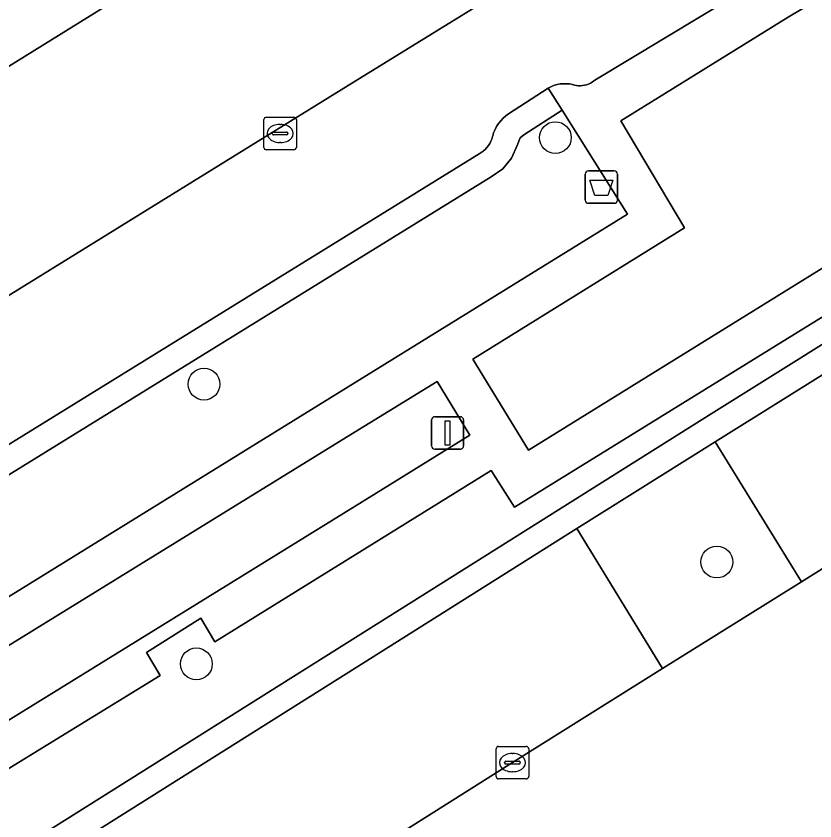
# Model space of a CAD drawing. Extents: x 159279 to 160377, y 384531 to 385888.
# Drawn here: x 159989.57 to 160014.15, y 385265.07 to 385289.82 of the extents above; entities that cross this region are included whole.
import ezdxf

# ---------------------------------------------------------------- set-up
doc = ezdxf.new("R2010")
doc.units = 0
for name, color, linetype in [('IMGEO_Afvalbak', 7, 'Continuous'), ('IMGEO_Boom', 7, 'Continuous'), ('IMGEO_Groenvoorziening', 7, 'Continuous'), ('IMGEO_Haag', 7, 'Continuous'), ('IMGEO_Kolk', 7, 'Continuous'), ('IMGEO_Lichtmast', 7, 'Continuous'), ('IMGEO_Parkeervlak_open', 7, 'Continuous'), ('IMGEO_Voetpad_open', 7, 'Continuous')]:
    doc.layers.add(name, color=color, linetype=linetype)

msp = doc.modelspace()

# ---------------------------------------------------------------- linework, layer by layer
at = {"layer": 'IMGEO_Afvalbak'}
for p, q in [((160007.182, 385285.062), (160007.972, 385285.062)), ((160007.972, 385285.062), (160007.182, 385285.062)), ((160007.082, 385284.162), (160007.082, 385284.962)), ((160007.082, 385284.962), (160007.082, 385284.162)), ((160008.072, 385284.962), (160008.072, 385284.162)), ((160008.072, 385284.162), (160008.072, 385284.962)), ((160007.972, 385284.062), (160007.182, 385284.062)), ((160007.182, 385284.062), (160007.972, 385284.062))]:
    msp.add_line(p, q, dxfattribs=at)
msp.add_lwpolyline([(160007.225, 385284.776), (160007.929, 385284.776), (160007.78, 385284.306), (160007.374, 385284.306), (160007.225, 385284.776)], dxfattribs=at)
for centre, start, end in [((160007.182, 385284.962), 90, 180), ((160007.182, 385284.962), 90, 180), ((160007.972, 385284.962), 0, 90), ((160007.972, 385284.962), 360, 90), ((160007.182, 385284.162), 180, 270), ((160007.182, 385284.162), 180, 270), ((160007.972, 385284.162), 270, 0), ((160007.972, 385284.162), 270, 0)]:
    msp.add_arc(centre, 0.1, start, end, dxfattribs=at)
at = {"layer": 'IMGEO_Boom'}
for centre in [(160006.164, 385286.082), (159995.353, 385278.502), (160011.132, 385273.031), (159995.118, 385269.9)]:
    msp.add_circle(centre, 0.489, dxfattribs=at)
at = {"layer": 'IMGEO_Groenvoorziening'}
for points in [[(160021.714, 385286.611), (160019.616, 385289.964), (160018.617, 385289.349), (160017.346, 385291.398), (160018.331, 385292.02), (160017.868, 385292.544), (160015.05, 385290.818), (160013.327, 385289.79), (160008.182, 385286.603), (160010.135, 385283.308), (160003.62, 385279.271), (160005.341, 385276.469)], [(160000, 385278.55), (160008.388, 385283.73), (160006.37, 385286.931), (160005.192, 385286.17), (160005.08, 385286.072), (160004.987, 385285.842), (160004.817, 385285.45), (160004.545, 385285.121), (160004.193, 385284.88), (159974.447, 385266.519), (159967.726, 385262.309), (159967.447, 385262.046), (159967.263, 385261.71), (159967.191, 385261.333), (159967.238, 385260.953), (159967.4, 385260.605), (159970.788, 385255.187), (159979.116, 385260.312), (159976.734, 385264.183), (159976.917, 385264.296)], [(159974.665, 385254.877), (159983.826, 385260.557), (159990.424, 385264.684), (160010.962, 385277.594), (160022.754, 385284.958), (160022.401, 385285.525), (160004.907, 385274.719), (160004.188, 385275.85), (160000, 385273.252), (159995.682, 385270.573), (159995.252, 385271.302), (159993.583, 385270.249), (159994.009, 385269.544), (159980.305, 385261.133), (159981.007, 385259.989), (159974.124, 385255.76)], [(160000, 385269.765), (160006.826, 385274.06), (160011.082, 385276.726), (160019.573, 385282.028), (160022.647, 385283.947), (160026.043, 385278.599), (160026.523, 385278.898), (160023.177, 385284.278), (160022.754, 385284.958), (160010.962, 385277.594), (159990.424, 385264.684), (159983.826, 385260.557), (159974.665, 385254.877), (159975.083, 385254.195), (159983.682, 385259.527), (159985.603, 385260.731), (159989.86, 385263.388), (159992.007, 385264.735)], [(160013.738, 385272.425), (160011.082, 385276.726), (160006.826, 385274.06), (160009.459, 385269.762)]]:
    msp.add_lwpolyline(points, close=True, dxfattribs=at)
msp.add_lwpolyline([(159974.447, 385266.519), (160004.193, 385284.88), (160004.545, 385285.121), (160004.817, 385285.45), (160004.987, 385285.842), (160005.08, 385286.072), (160005.192, 385286.17), (160006.37, 385286.931), (160005.943, 385287.608), (160004.722, 385286.819), (160004.636, 385286.755), (160004.555, 385286.683), (160004.481, 385286.604), (160004.415, 385286.519), (160004.357, 385286.428), (160004.307, 385286.332), (160004.265, 385286.233), (160004.254, 385286.192), (160004.246, 385286.161), (160004.234, 385286.113), (160004.211, 385286.04), (160004.18, 385285.969), (160004.144, 385285.901), (160004.102, 385285.837), (160004.054, 385285.776), (160004, 385285.72), (160003.942, 385285.669), (160003.88, 385285.624), (160003.814, 385285.584), (160000, 385283.23), (159974.022, 385267.197)], dxfattribs=at)
at = {"layer": 'IMGEO_Haag'}
msp.add_lwpolyline([(159974.447, 385266.519), (160004.193, 385284.88), (160004.545, 385285.121), (160004.817, 385285.45), (160004.987, 385285.842), (160005.08, 385286.072), (160005.192, 385286.17), (160006.37, 385286.931), (160005.943, 385287.608), (160004.722, 385286.819), (160004.636, 385286.755), (160004.555, 385286.683), (160004.481, 385286.604), (160004.415, 385286.519), (160004.357, 385286.428), (160004.307, 385286.332), (160004.265, 385286.233), (160004.254, 385286.192), (160004.246, 385286.161), (160004.234, 385286.113), (160004.211, 385286.04), (160004.18, 385285.969), (160004.144, 385285.901), (160004.102, 385285.837), (160004.054, 385285.776), (160004, 385285.72), (160003.942, 385285.669), (160003.88, 385285.624), (160003.814, 385285.584), (160000, 385283.23), (159974.022, 385267.197)], dxfattribs=at)
msp.add_lwpolyline([(160000, 385269.765), (160006.826, 385274.06), (160011.082, 385276.726), (160019.573, 385282.028), (160022.647, 385283.947), (160026.043, 385278.599), (160026.523, 385278.898), (160023.177, 385284.278), (160022.754, 385284.958), (160010.962, 385277.594), (159990.424, 385264.684), (159983.826, 385260.557), (159974.665, 385254.877), (159975.083, 385254.195), (159983.682, 385259.527), (159985.603, 385260.731), (159989.86, 385263.388), (159992.007, 385264.735)], close=True, dxfattribs=at)
at = {"layer": 'IMGEO_Kolk'}
for p, q in [((159997.194, 385285.784), (159997.194, 385286.636)), ((159997.269, 385286.71), (159998.121, 385286.71)), ((159997.682, 385286.49), (159997.707, 385286.49)), ((159998.195, 385286.636), (159998.195, 385285.784)), ((159997.496, 385286.253), (159997.894, 385286.253)), ((159997.453, 385286.204), (159997.453, 385286.216)), ((159997.891, 385286.167), (159997.493, 385286.167)), ((159997.937, 385286.216), (159997.937, 385286.204)), ((159997.705, 385285.93), (159997.68, 385285.93)), ((159998.121, 385285.71), (159997.269, 385285.71)), ((160004.342, 385266.437), (160004.342, 385267.289)), ((160004.417, 385267.363), (160005.269, 385267.363)), ((160005.343, 385267.289), (160005.343, 385266.437)), ((160004.83, 385267.143), (160004.855, 385267.143)), ((160004.601, 385266.857), (160004.601, 385266.869)), ((160005.039, 385266.82), (160004.641, 385266.82)), ((160004.644, 385266.906), (160005.042, 385266.906)), ((160005.085, 385266.869), (160005.085, 385266.857)), ((160004.853, 385266.583), (160004.828, 385266.583)), ((160005.269, 385266.363), (160004.417, 385266.363))]:
    msp.add_line(p, q, dxfattribs=at)
for points in [[(159997.194, 385285.784), (159997.194, 385286.636)], [(159997.269, 385286.71), (159998.121, 385286.71)], [(159998.195, 385286.636), (159998.195, 385285.784)], [(159998.121, 385285.71), (159997.269, 385285.71)], [(160004.342, 385266.437), (160004.342, 385267.289)], [(160004.417, 385267.363), (160005.269, 385267.363)], [(160005.343, 385267.289), (160005.343, 385266.437)], [(160005.269, 385266.363), (160004.417, 385266.363)]]:
    msp.add_lwpolyline(points, dxfattribs=at)
for centre, radius, start, end in [((159997.271, 385286.634), 0.0765, 91.552, 178.448), ((159997.271, 385286.634), 0.0765, 91.552, 178.448), ((159998.119, 385286.634), 0.0765, 1.552, 88.448), ((159998.119, 385286.634), 0.0765, 1.552, 88.448), ((159997.493, 385286.213), 0.0403, 85.8775, 175.7526), ((159997.898, 385286.215), 0.0386, 1.7309, 96.639), ((159997.49, 385286.203), 0.0366, 178.938, 274.7102), ((159997.894, 385286.21), 0.043, 264.8664, 352.4533), ((159997.271, 385285.786), 0.0765, 181.552, 268.448), ((159997.271, 385285.786), 0.0765, 181.552, 268.448), ((159998.119, 385285.786), 0.0765, 271.552, 358.448), ((159998.119, 385285.786), 0.0765, 271.552, 358.448), ((160004.419, 385267.287), 0.0765, 91.552, 178.448), ((160004.419, 385267.287), 0.0765, 91.552, 178.448), ((160005.267, 385267.287), 0.0765, 1.552, 88.448), ((160005.267, 385267.287), 0.0765, 1.552, 88.448), ((160004.641, 385266.866), 0.0403, 85.8775, 175.7526), ((160004.638, 385266.856), 0.0366, 178.938, 274.7102), ((160005.042, 385266.863), 0.043, 264.8664, 352.4533), ((160005.046, 385266.868), 0.0386, 1.7309, 96.639), ((160004.419, 385266.439), 0.0765, 181.552, 268.448), ((160004.419, 385266.439), 0.0765, 181.552, 268.448), ((160005.267, 385266.439), 0.0765, 271.552, 358.448), ((160005.267, 385266.439), 0.0765, 271.552, 358.448)]:
    msp.add_arc(centre, radius, start, end, dxfattribs=at)
for centre, major_axis, ratio, start_param, end_param in [((159997.681, 385286.21), (-0.387, 0.002), 0.722429, 4.712389, 7.853982), ((159997.706, 385286.21), (-0.39, 0.002), 0.717154, 1.570796, 4.712389), ((160004.829, 385266.863), (-0.387, 0.002), 0.722429, 4.712389, 7.853982), ((160004.854, 385266.863), (-0.39, 0.002), 0.717154, 1.570796, 4.712389)]:
    msp.add_ellipse(centre, major_axis=major_axis, ratio=ratio, start_param=start_param, end_param=end_param, dxfattribs=at)
at = {"layer": 'IMGEO_Lichtmast'}
for p, q in [((160002.35, 385276.6), (160002.35, 385277.4)), ((160002.35, 385277.4), (160002.35, 385276.6)), ((160002.45, 385277.5), (160003.24, 385277.5)), ((160003.24, 385277.5), (160002.45, 385277.5)), ((160003.34, 385277.4), (160003.34, 385276.6)), ((160003.34, 385276.6), (160003.34, 385277.4)), ((160003.24, 385276.5), (160002.45, 385276.5)), ((160002.45, 385276.5), (160003.24, 385276.5))]:
    msp.add_line(p, q, dxfattribs=at)
msp.add_lwpolyline([(160002.77, 385277.375), (160002.92, 385277.375), (160002.92, 385276.625), (160002.77, 385276.625), (160002.77, 385277.375)], dxfattribs=at)
for centre, start, end in [((160002.45, 385277.4), 90, 180), ((160002.45, 385277.4), 90, 180), ((160003.24, 385277.4), 0, 90), ((160003.24, 385277.4), 360, 90), ((160002.45, 385276.6), 180, 270), ((160002.45, 385276.6), 180, 270), ((160003.24, 385276.6), 270, 0), ((160003.24, 385276.6), 270, 0)]:
    msp.add_arc(centre, 0.1, start, end, dxfattribs=at)
at = {"layer": 'IMGEO_Parkeervlak_open'}
for points in [[(160000, 385287.817), (160006.661, 385291.932), (160008.324, 385293.077), (160012.427, 385296.006), (160013.056, 385296.399), (160013.336, 385296.55), (160013.669, 385296.694), (160014.012, 385296.808), (160014.365, 385296.891), (160014.723, 385296.942), (160015.085, 385296.96), (160015.447, 385296.947), (160015.806, 385296.901), (160016.159, 385296.823), (160016.504, 385296.714), (160016.839, 385296.575), (160017.159, 385296.406), (160017.463, 385296.209), (160017.748, 385295.986), (160018.099, 385295.642), (160018.457, 385295.225), (160018.776, 385294.779), (160011.363, 385307.173)], [(160010.287, 385301.968), (160008.202, 385300.226), (160006.133, 385298.663), (160005.985, 385298.572), (160000, 385294.876), (159994.495, 385291.477), (159977.819, 385281.133), (159964.595, 385272.924), (159964.436, 385272.825), (159961.643, 385271.213)], [(159964.595, 385272.924), (159977.819, 385281.133), (159994.495, 385291.477), (160000, 385294.876), (160005.985, 385298.572)], [(160006.661, 385291.932), (160000, 385287.817), (159981.006, 385276.083)], [(159974.022, 385267.197), (160000, 385283.23), (160003.814, 385285.584), (160003.88, 385285.624), (160003.942, 385285.669), (160004, 385285.72), (160004.054, 385285.776), (160004.102, 385285.837), (160004.144, 385285.901), (160004.18, 385285.969), (160004.211, 385286.04), (160004.234, 385286.113), (160004.246, 385286.161), (160004.254, 385286.192), (160004.265, 385286.233), (160004.307, 385286.332), (160004.357, 385286.428), (160004.415, 385286.519), (160004.481, 385286.604), (160004.555, 385286.683), (160004.636, 385286.755), (160004.722, 385286.819), (160005.943, 385287.608), (160005.959, 385287.617), (160006.044, 385287.658), (160006.132, 385287.691), (160006.222, 385287.716), (160006.315, 385287.732), (160006.408, 385287.741), (160006.502, 385287.741), (160006.596, 385287.733), (160006.688, 385287.716), (160006.749, 385287.698), (160006.812, 385287.686), (160006.875, 385287.679), (160006.939, 385287.678), (160007.002, 385287.683), (160007.065, 385287.693), (160007.126, 385287.709), (160007.186, 385287.73), (160007.244, 385287.757), (160007.3, 385287.788), (160007.352, 385287.825), (160007.378, 385287.846), (160011.71, 385290.463)], [(159963.758, 385265.407), (159964.804, 385266.048), (159967.585, 385267.782), (159981.006, 385276.083), (160000, 385287.817)]]:
    msp.add_lwpolyline(points, dxfattribs=at)
for points in [[(160013.738, 385272.425), (160018.011, 385275.104), (160022.234, 385277.731), (160019.573, 385282.028), (160011.082, 385276.726)], [(160009.459, 385269.762), (160006.826, 385274.06), (160000, 385269.765), (159992.007, 385264.735), (159994.657, 385260.446), (160000, 385263.812), (160004.844, 385266.863)]]:
    msp.add_lwpolyline(points, close=True, dxfattribs=at)
at = {"layer": 'IMGEO_Voetpad_open'}
for points in [[(159980.305, 385261.133), (159994.009, 385269.544), (159993.583, 385270.249), (159995.252, 385271.302), (159995.682, 385270.573), (160000, 385273.252), (160004.188, 385275.85), (160004.907, 385274.719), (160022.401, 385285.525), (160021.714, 385286.611), (160005.341, 385276.469), (160003.62, 385279.271), (160010.135, 385283.308), (160008.182, 385286.603), (160013.327, 385289.79), (160015.05, 385290.818)], [(160011.71, 385290.463), (160007.378, 385287.846), (160007.352, 385287.825), (160007.3, 385287.788), (160007.244, 385287.757), (160007.186, 385287.73), (160007.126, 385287.709), (160007.065, 385287.693), (160007.002, 385287.683), (160006.939, 385287.678), (160006.875, 385287.679), (160006.812, 385287.686), (160006.749, 385287.698), (160006.688, 385287.716), (160006.596, 385287.733), (160006.502, 385287.741), (160006.408, 385287.741), (160006.315, 385287.732), (160006.222, 385287.716), (160006.132, 385287.691), (160006.044, 385287.658), (160005.959, 385287.617), (160005.943, 385287.608), (160006.37, 385286.931), (160008.388, 385283.73), (160000, 385278.55), (159976.917, 385264.296)], [(160024.058, 385274.79), (160023.989, 385274.901), (160022.234, 385277.731), (160018.011, 385275.104), (160013.738, 385272.425), (160009.459, 385269.762), (160004.844, 385266.863), (160000, 385263.812), (159994.657, 385260.446), (159992.591, 385259.154), (159990.455, 385257.818), (159988.361, 385256.476)]]:
    msp.add_lwpolyline(points, dxfattribs=at)
for points in [[(159979.633, 385262.18), (160000, 385274.754), (160003.531, 385276.934), (160002.522, 385278.585), (160000, 385277.031), (159978.59, 385263.842)], [(160000, 385277.031), (160002.522, 385278.585), (160003.531, 385276.934), (160000, 385274.754), (159979.633, 385262.18), (159978.59, 385263.842)]]:
    msp.add_lwpolyline(points, close=True, dxfattribs=at)

doc.saveas('drawing.dxf')
